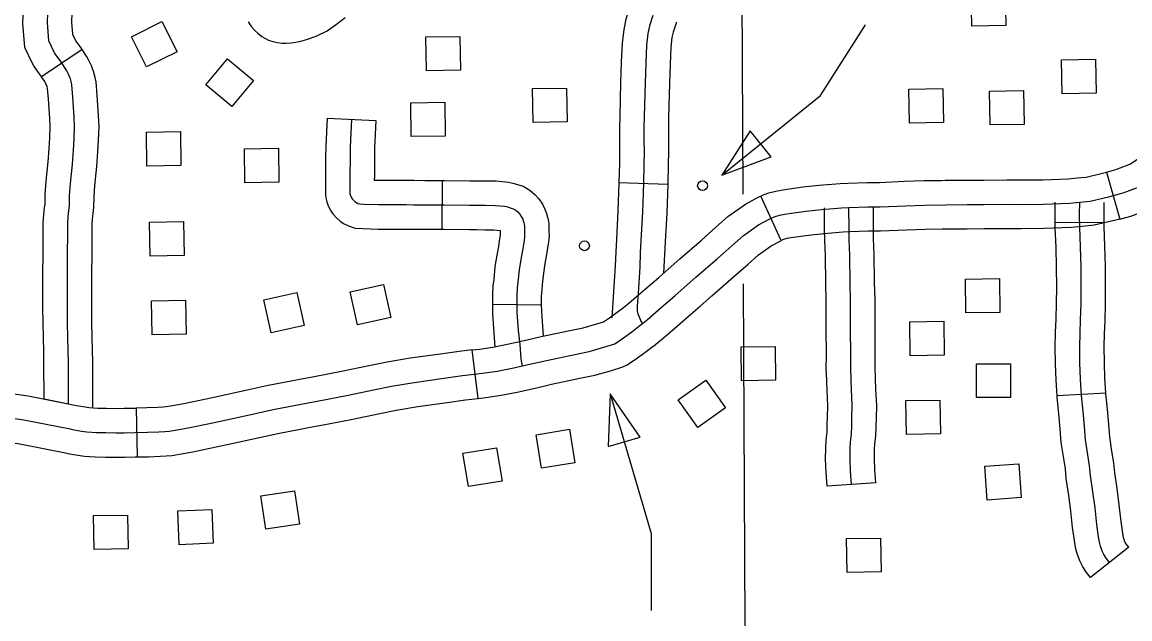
# Model space of a CAD drawing. Extents: x -19 to 366, y -4 to 359.
# Drawn here: x 136.972 to 137.616, y 194.537 to 194.884 of the extents above; entities that cross this region are included whole.
import ezdxf

# ---------------------------------------------------------------- set-up
doc = ezdxf.new("R2010")
doc.units = 0
for name, color, linetype in [('Level 31', 7, 'Continuous'), ('Level 32', 7, 'Continuous'), ('Level 5', 7, 'Continuous'), ('Level 56', 7, 'Continuous'), ('Level 60', 7, 'Continuous')]:
    doc.layers.add(name, color=color, linetype=linetype)

msp = doc.modelspace()

# ---------------------------------------------------------------- linework, layer by layer
at = {"layer": 'Level 31'}
for p, q in [((137.00702, 194.86829), (136.98345, 194.85243)), ((137.60265, 194.79688), (137.61035, 194.76954)), ((137.41356, 194.75716), (137.40162, 194.78294)), ((137.40162, 194.78294), (137.40163, 194.78294)), ((137.23725, 194.66527), (137.23387, 194.69348)), ((137.13455, 194.67638), (137.13455, 194.67638)), ((137.03842, 194.65957), (137.03903, 194.63117)), ((137.4685, 194.6162), (137.44016, 194.61413))]:
    msp.add_line(p, q, dxfattribs=at)
for points in [[(136.99909, 194.66198), (136.999, 194.68619), (136.99892, 194.69289), (136.9987, 194.70093), (136.99853, 194.70897), (136.99843, 194.71883), (136.99843, 194.72882), (136.99846, 194.73743), (136.99858, 194.74937), (136.99863, 194.76086), (136.99864, 194.76698), (136.99892, 194.77103), (136.99931, 194.77451), (136.99966, 194.77726), (136.99973, 194.78336), (137.00021, 194.79039), (137.00134, 194.80154), (137.002, 194.80972), (137.00235, 194.81622), (137.00263, 194.82348), (137.00244, 194.82896), (137.00203, 194.83476), (137.00166, 194.8407), (137.00103, 194.84755), (137.0008, 194.84888), (137.00016, 194.85115), (136.99986, 194.85192), (136.99942, 194.85306), (136.99889, 194.85428), (136.99813, 194.85582), (136.99743, 194.8571), (136.99478, 194.86104), (136.99228, 194.86438), (136.99099, 194.86637), (136.99072, 194.86683), (136.98764, 194.87325), (136.98681, 194.88399), (136.98764, 194.90588)], [(137.01284, 194.76195), (137.01284, 194.76648), (137.01307, 194.76974), (137.01342, 194.77283), (137.01385, 194.77628), (137.01393, 194.78279), (137.01437, 194.78919), (137.01549, 194.80026), (137.01617, 194.80878), (137.01654, 194.81556), (137.01684, 194.82345), (137.01663, 194.82971), (137.0162, 194.8357), (137.01583, 194.84179), (137.01512, 194.84942), (137.01467, 194.85201), (137.01364, 194.85571), (137.01309, 194.85708), (137.01257, 194.85845), (137.01177, 194.86027), (137.01074, 194.86237), (137.00957, 194.8645), (137.00702, 194.86829)], [(137.60265, 194.79688), (137.60803, 194.7984), (137.61629, 194.80148), (137.62071, 194.80443), (137.62385, 194.80743), (137.63036, 194.81503), (137.63108, 194.8158), (137.63085, 194.82099), (137.63103, 194.83135), (137.63116, 194.84055), (137.63149, 194.85093), (137.63167, 194.85774), (137.63176, 194.86189)], [(137.61035, 194.76954), (137.61686, 194.77137), (137.6293, 194.77602), (137.63853, 194.78216), (137.64451, 194.78787), (137.65151, 194.79604), (137.66001, 194.80508), (137.65927, 194.82138), (137.65944, 194.83089), (137.65956, 194.83989), (137.65989, 194.85012), (137.66007, 194.85706), (137.66016, 194.86126)], [(136.98443, 194.76198), (136.98444, 194.76749), (136.98477, 194.77231), (136.98521, 194.77619), (136.98546, 194.77823), (136.98554, 194.78393), (136.98606, 194.79159), (136.9872, 194.80283), (136.98783, 194.81067), (136.98816, 194.81688), (136.98841, 194.82351), (136.98825, 194.82821), (136.98786, 194.83382), (136.9875, 194.83961), (136.98694, 194.84569), (136.98693, 194.84574), (136.98669, 194.84658), (136.98662, 194.84675), (136.98627, 194.84768), (136.986, 194.8483), (136.98552, 194.84927), (136.98528, 194.8497), (136.98345, 194.85243)], [(137.58708, 194.7794), (137.59322, 194.78001), (137.6046, 194.78268), (137.61244, 194.78488), (137.6228, 194.78875), (137.62962, 194.79329), (137.63418, 194.79765), (137.64093, 194.80554), (137.64555, 194.81044)], [(137.50674, 194.79213), (137.50884, 194.79216), (137.52147, 194.79222), (137.53131, 194.79233), (137.5448, 194.79243), (137.55308, 194.79235), (137.56556, 194.79247), (137.58033, 194.79301), (137.58568, 194.79354), (137.59089, 194.79406), (137.60106, 194.79643), (137.60265, 194.79688)], [(137.40163, 194.78294), (137.40362, 194.78386), (137.40627, 194.78481), (137.41031, 194.78592), (137.41438, 194.78671), (137.42608, 194.78834), (137.43561, 194.78929), (137.44779, 194.79035), (137.45235, 194.79052), (137.46365, 194.79094), (137.46702, 194.79097), (137.47072, 194.79098), (137.48528, 194.79157), (137.49646, 194.79197), (137.50674, 194.79213)], [(137.32177, 194.71813), (137.3218, 194.71816), (137.3238, 194.71979), (137.32656, 194.72203), (137.33458, 194.72898), (137.34227, 194.73568), (137.3477, 194.74042), (137.3546, 194.74643), (137.36711, 194.75733), (137.37539, 194.76468), (137.38253, 194.77106), (137.39284, 194.77834), (137.4006, 194.78246), (137.40162, 194.78294)], [(137.35703, 194.72971), (137.36393, 194.73572), (137.37649, 194.74666), (137.38484, 194.75407), (137.39139, 194.75993), (137.4003, 194.76622), (137.40692, 194.76974), (137.409, 194.7707), (137.41054, 194.77125), (137.41355, 194.77208), (137.41671, 194.77269), (137.42777, 194.77423), (137.43693, 194.77515), (137.44867, 194.77617), (137.45288, 194.77632)], [(137.43968, 194.71506), (137.43968, 194.71606), (137.43968, 194.7223), (137.43945, 194.73229), (137.43919, 194.748), (137.43884, 194.75729), (137.43876, 194.76329), (137.43868, 194.77624)], [(137.45288, 194.77632), (137.46398, 194.77674), (137.4671, 194.77676), (137.47103, 194.77677), (137.48582, 194.77738), (137.49682, 194.77777), (137.50899, 194.77795), (137.52159, 194.77802), (137.53143, 194.77812), (137.54479, 194.77822), (137.55308, 194.77814), (137.56589, 194.77826), (137.58129, 194.77883), (137.58708, 194.7794)], [(137.45433, 194.61517), (137.45377, 194.62286), (137.45355, 194.62998), (137.45361, 194.63595), (137.4538, 194.63978), (137.45435, 194.64448), (137.45452, 194.64915), (137.45465, 194.65434), (137.45486, 194.66071), (137.45456, 194.66669), (137.4544, 194.66957), (137.45422, 194.67651), (137.45396, 194.68285), (137.45397, 194.69041), (137.4539, 194.7062), (137.45388, 194.71607), (137.45388, 194.72246), (137.45365, 194.73257), (137.45339, 194.74838), (137.45304, 194.75766), (137.45296, 194.76343), (137.45288, 194.77632)], [(137.46809, 194.71509), (137.46809, 194.71608), (137.46809, 194.72263), (137.46785, 194.73285), (137.46759, 194.74877), (137.46724, 194.75802), (137.46716, 194.76357), (137.46709, 194.77641)], [(137.61035, 194.76954), (137.60815, 194.76892), (137.59554, 194.76597), (137.58848, 194.76527), (137.58225, 194.76465), (137.56622, 194.76406), (137.55308, 194.76394), (137.54477, 194.76402), (137.53156, 194.76392), (137.5217, 194.76381), (137.50913, 194.76375), (137.50717, 194.76372)], [(136.98487, 194.66495), (136.9848, 194.68607), (136.98472, 194.69261), (136.9845, 194.70059), (136.98433, 194.70875), (136.98422, 194.71876), (136.98423, 194.72885), (136.98426, 194.73752), (136.98437, 194.74947), (136.98443, 194.7609), (136.98443, 194.76198)], [(136.98487, 194.66495), (137.00278, 194.66137), (137.0039, 194.66115), (137.00887, 194.6603), (137.01118, 194.66), (137.0133, 194.65985), (137.01321, 194.6863), (137.01312, 194.69317), (137.0129, 194.70127), (137.01274, 194.7092), (137.01263, 194.7189), (137.01264, 194.72879), (137.01266, 194.73734), (137.01278, 194.74926), (137.01284, 194.76082), (137.01284, 194.76195)], [(137.50717, 194.76372), (137.49718, 194.76357), (137.48636, 194.76318), (137.47134, 194.76257), (137.46718, 194.76256), (137.4643, 194.76254), (137.45341, 194.76213), (137.44955, 194.76198), (137.43825, 194.76101), (137.42946, 194.76012), (137.41904, 194.75867), (137.41679, 194.75824), (137.41482, 194.75769), (137.41437, 194.75754), (137.41356, 194.75716)], [(137.33903, 194.69557), (137.33943, 194.69588), (137.34174, 194.69776), (137.34481, 194.70025), (137.35322, 194.70753), (137.36095, 194.71427), (137.36637, 194.71901), (137.37326, 194.72501), (137.38587, 194.736), (137.39429, 194.74346), (137.40025, 194.74879), (137.40776, 194.7541), (137.41324, 194.75701), (137.41356, 194.75716)], [(137.33277, 194.70878), (137.33568, 194.71114), (137.3439, 194.71826), (137.35161, 194.72497), (137.35703, 194.72971)], [(137.23387, 194.69348), (137.23807, 194.69398), (137.24591, 194.69507), (137.25508, 194.69691), (137.25967, 194.69796), (137.26583, 194.69937), (137.27389, 194.70122), (137.29066, 194.70476), (137.29843, 194.70634), (137.30624, 194.7086), (137.31021, 194.70981), (137.31363, 194.71211), (137.31812, 194.71534), (137.32177, 194.71814)], [(137.44016, 194.61413), (137.43958, 194.62213), (137.43935, 194.62984), (137.43941, 194.63637), (137.43964, 194.64095), (137.44017, 194.64556), (137.44032, 194.64958), (137.44045, 194.65475), (137.44064, 194.66059), (137.44037, 194.66595), (137.44021, 194.66899), (137.44002, 194.67603), (137.43975, 194.68257), (137.43976, 194.69038), (137.43969, 194.70616), (137.43968, 194.71506)], [(137.4685, 194.6162), (137.46796, 194.62359), (137.46776, 194.63013), (137.46781, 194.63552), (137.46797, 194.6386), (137.46852, 194.64341), (137.46872, 194.64872), (137.46884, 194.65393), (137.46907, 194.66083), (137.46874, 194.66744), (137.4686, 194.67014), (137.46841, 194.67699), (137.46816, 194.68314), (137.46817, 194.69043), (137.4681, 194.70624), (137.46809, 194.7151)], [(137.26283, 194.68411), (137.269, 194.68552), (137.27695, 194.68734), (137.29354, 194.69085), (137.30183, 194.69253), (137.31028, 194.69499), (137.3161, 194.69675), (137.31671, 194.69706), (137.32174, 194.70044), (137.32659, 194.70394), (137.33062, 194.70702), (137.33277, 194.70878)], [(137.23387, 194.69348), (137.22631, 194.69257), (137.21542, 194.69104), (137.19783, 194.6886), (137.18441, 194.68625), (137.17462, 194.68434), (137.15786, 194.68089), (137.14193, 194.6777), (137.13455, 194.67638)], [(137.23725, 194.66527), (137.24171, 194.6658), (137.25067, 194.66704), (137.26104, 194.66913), (137.266, 194.67026), (137.27217, 194.67168), (137.28, 194.67347), (137.29642, 194.67694), (137.30522, 194.67872), (137.31432, 194.68137), (137.32142, 194.68352), (137.32391, 194.68479), (137.32986, 194.68878), (137.33506, 194.69253), (137.33903, 194.69557)], [(137.00002, 194.64744), (137.00133, 194.64718), (137.00674, 194.64625), (137.00976, 194.64586), (137.01538, 194.64546), (137.02081, 194.64531), (137.02678, 194.64524), (137.03145, 194.64528), (137.0377, 194.64535), (137.0451, 194.64551), (137.05166, 194.64579), (137.05506, 194.646), (137.05761, 194.64616), (137.06105, 194.64684), (137.06873, 194.64816), (137.08213, 194.65092), (137.09102, 194.65282), (137.10606, 194.65615), (137.11801, 194.65875), (137.1312, 194.66135), (137.14458, 194.66375), (137.16068, 194.66697), (137.17741, 194.67041), (137.187, 194.67228), (137.20003, 194.67457), (137.21739, 194.67697), (137.22814, 194.67848), (137.23989, 194.67989), (137.24829, 194.68106), (137.25806, 194.68302), (137.26283, 194.68411)], [(137.13455, 194.67638), (137.12857, 194.67531), (137.11513, 194.67266), (137.10301, 194.67002), (137.088, 194.6667), (137.07921, 194.66482), (137.06609, 194.66212), (137.05848, 194.66081), (137.05579, 194.66028), (137.05417, 194.66018), (137.05092, 194.65997), (137.04465, 194.65971), (137.03842, 194.65957)], [(136.93846, 194.66886), (136.94617, 194.66947), (136.95802, 194.66925), (136.97557, 194.6668), (137.00278, 194.66137), (137.0039, 194.66115), (137.00887, 194.6603), (137.01118, 194.66), (137.01608, 194.65965), (137.02109, 194.65951), (137.0268, 194.65945), (137.03131, 194.65949), (137.03746, 194.65955), (137.03842, 194.65957)], [(137.13956, 194.64842), (137.14722, 194.64979), (137.1635, 194.65305), (137.18021, 194.65648), (137.18959, 194.65832), (137.20223, 194.66053), (137.21935, 194.6629), (137.22997, 194.66439), (137.23725, 194.66527)], [(136.9569, 194.65506), (136.97319, 194.65279), (137.00002, 194.64744)], [(137.03903, 194.63117), (137.04556, 194.63131), (137.0524, 194.6316), (137.05595, 194.63182), (137.05944, 194.63204), (137.06363, 194.63287), (137.07137, 194.6342), (137.08505, 194.63702), (137.09404, 194.63895), (137.1091, 194.64227), (137.12089, 194.64484), (137.13382, 194.64739), (137.13956, 194.64842)], [(136.9407, 194.64054), (136.94702, 194.64104), (136.95579, 194.64088), (136.97082, 194.63878), (136.99727, 194.6335), (136.99877, 194.63321), (137.00461, 194.63221), (137.00833, 194.63172), (137.01469, 194.63127), (137.02053, 194.63111), (137.02676, 194.63104), (137.03158, 194.63108), (137.03793, 194.63115), (137.03903, 194.63117)]]:
    msp.add_lwpolyline(points, dxfattribs=at)
at = {"layer": 'Level 32'}
for p, q in [((137.14941, 194.82839), (137.17779, 194.82702)), ((137.21639, 194.76369), (137.21647, 194.7921)), ((137.31916, 194.79091), (137.34756, 194.78994)), ((137.60129, 194.76766), (137.57288, 194.76737)), ((137.24555, 194.72007), (137.27395, 194.71963)), ((137.60225, 194.66837), (137.57389, 194.66675)), ((137.61566, 194.5786), (137.59333, 194.56104))]:
    msp.add_line(p, q, dxfattribs=at)
for points in [[(136.98345, 194.85243), (136.98318, 194.85282), (136.98062, 194.85626), (136.97894, 194.85886), (136.97819, 194.86009), (136.97368, 194.86951), (136.97259, 194.88371), (136.97344, 194.90641)], [(137.00702, 194.86829), (137.00637, 194.86926), (137.00395, 194.8725), (137.0032, 194.87366), (137.0016, 194.87699), (137.00104, 194.88427), (137.00183, 194.90534)], [(137.32655, 194.89535), (137.32554, 194.89298), (137.32322, 194.88585), (137.32192, 194.87987), (137.32099, 194.8719), (137.32052, 194.86088), (137.32015, 194.84927), (137.31964, 194.82956), (137.31952, 194.82247), (137.31948, 194.81487), (137.31954, 194.80887), (137.31943, 194.8017), (137.31917, 194.79106), (137.31916, 194.79091)], [(137.10366, 194.88444), (137.10555, 194.88145), (137.10747, 194.87937), (137.10921, 194.8777), (137.11156, 194.87584), (137.11548, 194.87372), (137.11799, 194.87299), (137.12061, 194.87229), (137.12317, 194.87198), (137.12564, 194.87192), (137.12865, 194.87219), (137.13108, 194.87259), (137.1342, 194.87315), (137.1369, 194.87389), (137.13973, 194.87485), (137.14343, 194.87632), (137.14953, 194.87914), (137.15492, 194.88296), (137.15993, 194.88696)], [(137.33885, 194.88799), (137.33695, 194.88213), (137.33595, 194.87753), (137.33516, 194.87077), (137.33471, 194.86035), (137.33434, 194.84886), (137.33384, 194.82926), (137.33372, 194.8223), (137.33368, 194.81491), (137.33375, 194.80884), (137.33364, 194.80142), (137.33337, 194.79063), (137.33279, 194.77364), (137.33184, 194.7571), (137.33146, 194.74996), (137.33124, 194.74171), (137.33025, 194.72654), (137.32974, 194.71892), (137.32977, 194.71623), (137.33018, 194.71447), (137.33133, 194.71167), (137.33217, 194.70976), (137.33277, 194.70878)], [(137.35269, 194.88422), (137.35217, 194.88299), (137.35068, 194.87842), (137.34998, 194.87519), (137.34932, 194.86964), (137.34891, 194.85982), (137.34854, 194.84845), (137.34804, 194.82895), (137.34792, 194.82214), (137.34789, 194.81495), (137.34795, 194.80881), (137.34784, 194.80113), (137.34757, 194.79021), (137.34756, 194.78993)], [(137.14941, 194.82839), (137.14902, 194.82017), (137.14868, 194.8118), (137.14862, 194.80555), (137.14852, 194.79467), (137.14845, 194.78825), (137.14852, 194.78393), (137.14875, 194.78202), (137.14927, 194.7796), (137.14996, 194.77787), (137.15064, 194.77624), (137.15165, 194.77441), (137.15283, 194.77275), (137.15504, 194.77013), (137.15711, 194.76848), (137.15907, 194.76709), (137.16185, 194.76561), (137.16576, 194.76438), (137.17017, 194.76407), (137.17922, 194.76381), (137.18712, 194.76382), (137.19554, 194.76381), (137.19963, 194.76375), (137.20622, 194.76372), (137.21639, 194.76369)], [(137.1636, 194.82771), (137.16321, 194.81954), (137.16288, 194.81145), (137.16283, 194.80542), (137.16273, 194.79452), (137.16265, 194.78828), (137.16271, 194.7849), (137.16277, 194.78438), (137.16291, 194.78375), (137.16311, 194.78323), (137.16344, 194.78244), (137.16369, 194.78198), (137.16407, 194.78146), (137.165, 194.78036), (137.16565, 194.77983), (137.16655, 194.7792), (137.16737, 194.77876), (137.16842, 194.77843), (137.17086, 194.77826), (137.17942, 194.77802), (137.18712, 194.77802), (137.19564, 194.77802), (137.19977, 194.77796), (137.20628, 194.77792), (137.21758, 194.77789), (137.23234, 194.77775), (137.23665, 194.77766), (137.24146, 194.77761), (137.24712, 194.77757), (137.25263, 194.77707), (137.25452, 194.77664), (137.25586, 194.77622), (137.25767, 194.77561), (137.25922, 194.77476), (137.26038, 194.77374), (137.26127, 194.77273), (137.26238, 194.7711), (137.26319, 194.76949), (137.26352, 194.76865), (137.26379, 194.76749), (137.26398, 194.76662), (137.26416, 194.76555), (137.26424, 194.76346), (137.26425, 194.76179), (137.26428, 194.76059), (137.26422, 194.75888), (137.2638, 194.75603), (137.26309, 194.75128), (137.26216, 194.74611), (137.26113, 194.74004), (137.26045, 194.73295), (137.26007, 194.72963), (137.25983, 194.72509), (137.25975, 194.71984), (137.25987, 194.71521), (137.2606, 194.70491), (137.26151, 194.69671), (137.26217, 194.68814), (137.26283, 194.68411)], [(137.17779, 194.82702), (137.1774, 194.81891), (137.17708, 194.81109), (137.17703, 194.80529), (137.17693, 194.79437), (137.17691, 194.7923), (137.17962, 194.79222), (137.18712, 194.79223), (137.19575, 194.79222), (137.19991, 194.79216), (137.20634, 194.79213), (137.21647, 194.7921)], [(137.21647, 194.7921), (137.21767, 194.7921), (137.23255, 194.79195), (137.23687, 194.79187), (137.2416, 194.79181), (137.24782, 194.79177), (137.25488, 194.79113), (137.25822, 194.79036), (137.26022, 194.78974), (137.26341, 194.78867), (137.26743, 194.78645), (137.27045, 194.7838), (137.27251, 194.78146), (137.27465, 194.77833), (137.27616, 194.77531), (137.27711, 194.77291), (137.27764, 194.77064), (137.27794, 194.7693), (137.27831, 194.76699), (137.27845, 194.76377), (137.27845, 194.76201), (137.2785, 194.76052), (137.27838, 194.75758), (137.27786, 194.75397), (137.27711, 194.74896), (137.27615, 194.74366), (137.27522, 194.73817), (137.27457, 194.73147), (137.27423, 194.72845), (137.27403, 194.7246), (137.27395, 194.71963)], [(137.31916, 194.79091), (137.3186, 194.77429), (137.31766, 194.75788), (137.31727, 194.75053), (137.31704, 194.74237), (137.31507, 194.71208)], [(137.34756, 194.78994), (137.34698, 194.77299), (137.34602, 194.75631), (137.34506, 194.73811)], [(137.57288, 194.76737), (137.57283, 194.77197), (137.57287, 194.77948)], [(137.6045, 194.56982), (137.60255, 194.57229), (137.60116, 194.57431), (137.60021, 194.57629), (137.59914, 194.5793), (137.5987, 194.5808), (137.59804, 194.58464), (137.59704, 194.59193), (137.59599, 194.60157), (137.59481, 194.61079), (137.59334, 194.62031), (137.59284, 194.62606), (137.5918, 194.63238), (137.59051, 194.64122), (137.58979, 194.64884), (137.58905, 194.65764), (137.58811, 194.66686), (137.58756, 194.67643), (137.58721, 194.68585), (137.58709, 194.69527), (137.58728, 194.7033), (137.58762, 194.71093), (137.58788, 194.72039), (137.5879, 194.72979), (137.58787, 194.74205), (137.5876, 194.75344), (137.58711, 194.76484), (137.58704, 194.772), (137.58708, 194.7794)], [(137.60129, 194.76766), (137.60124, 194.77204), (137.60128, 194.77933)], [(137.21639, 194.76369), (137.21749, 194.76369), (137.23213, 194.76355), (137.23643, 194.76346), (137.24133, 194.76341), (137.24643, 194.76337), (137.25004, 194.76304), (137.25004, 194.76156), (137.25007, 194.76065), (137.25005, 194.76018), (137.24975, 194.7581), (137.24908, 194.75359), (137.24817, 194.74856), (137.24704, 194.74191), (137.24632, 194.73443), (137.24591, 194.7308), (137.24563, 194.72558), (137.24555, 194.72007)], [(137.57389, 194.66675), (137.57337, 194.67576), (137.57301, 194.68549), (137.57288, 194.69534), (137.57308, 194.70378), (137.57342, 194.71144), (137.57367, 194.7206), (137.5737, 194.72979), (137.57366, 194.74186), (137.5734, 194.75297), (137.57291, 194.76447), (137.57288, 194.76737)], [(137.60225, 194.66837), (137.60175, 194.6771), (137.60141, 194.6862), (137.6013, 194.69519), (137.60147, 194.70282), (137.60181, 194.71041), (137.60208, 194.72017), (137.60211, 194.72979), (137.60207, 194.74224), (137.60179, 194.75391), (137.60131, 194.76521), (137.60129, 194.76766)], [(137.24555, 194.71985), (137.24555, 194.71967), (137.24567, 194.71453), (137.24706, 194.69507)], [(137.27395, 194.72002), (137.27406, 194.7159), (137.27509, 194.70149)], [(137.59333, 194.56104), (137.5911, 194.56388), (137.58885, 194.56715), (137.58708, 194.5708), (137.58563, 194.5749), (137.58484, 194.57755), (137.584, 194.58247), (137.58294, 194.59019), (137.58188, 194.5999), (137.58075, 194.60881), (137.57923, 194.61861), (137.57874, 194.62428), (137.57776, 194.6302), (137.5764, 194.63953), (137.57564, 194.64757), (137.5749, 194.65633), (137.57395, 194.66573), (137.57389, 194.66675)], [(137.61566, 194.5786), (137.614, 194.58071), (137.61348, 194.58148), (137.61333, 194.58177), (137.61266, 194.58369), (137.61255, 194.58404), (137.61208, 194.58681), (137.61114, 194.59366), (137.6101, 194.60324), (137.60888, 194.61277), (137.60745, 194.62202), (137.60694, 194.62784), (137.60583, 194.63456), (137.60462, 194.64292), (137.60393, 194.65011), (137.60319, 194.65896), (137.60227, 194.66798), (137.60225, 194.66838)]]:
    msp.add_lwpolyline(points, dxfattribs=at)
at = {"layer": 'Level 5'}
for points in [[(137.39136, 194.78402), (137.39025, 195.0169)], [(137.39331, 194.37438), (137.3916, 194.73192)]]:
    msp.add_lwpolyline(points, dxfattribs=at)
at = {"layer": 'Level 56'}
for points in [[(137.52432, 194.88184), (137.52398, 194.90155), (137.54375, 194.9019), (137.54409, 194.88219)], [(137.05334, 194.8846), (137.06219, 194.86698), (137.04452, 194.85811), (137.03567, 194.87573)], [(137.20717, 194.85586), (137.20682, 194.87557), (137.22659, 194.87592), (137.22694, 194.85621)], [(137.10669, 194.85029), (137.09412, 194.8351), (137.07889, 194.84771), (137.09146, 194.86289)], [(137.57679, 194.84254), (137.57645, 194.86225), (137.59622, 194.8626), (137.59656, 194.84289)], [(137.26933, 194.82582), (137.26898, 194.84553), (137.28875, 194.84587), (137.2891, 194.82616)], [(137.48814, 194.82551), (137.4878, 194.84522), (137.50756, 194.84557), (137.50791, 194.82586)], [(137.53506, 194.82438), (137.53472, 194.84409), (137.55449, 194.84444), (137.55483, 194.82473)], [(137.1984, 194.81759), (137.19806, 194.8373), (137.21783, 194.83764), (137.21817, 194.81793)], [(137.0447, 194.80047), (137.04436, 194.82018), (137.06413, 194.82053), (137.06447, 194.80082)], [(137.40762, 194.80589), (137.39551, 194.82094), (137.37899, 194.79524)], [(137.10169, 194.79076), (137.10135, 194.81047), (137.12112, 194.81081), (137.12146, 194.7911)], [(137.04662, 194.74811), (137.04628, 194.76782), (137.06605, 194.76817), (137.06639, 194.74846)], [(137.16713, 194.70802), (137.16292, 194.72728), (137.18224, 194.73149), (137.18644, 194.71224)], [(137.52096, 194.71495), (137.52061, 194.73466), (137.54038, 194.735), (137.54073, 194.71529)], [(137.13192, 194.7269), (137.13621, 194.70766), (137.11691, 194.70336), (137.11262, 194.7226)], [(137.04765, 194.70229), (137.04731, 194.722), (137.06707, 194.72235), (137.06742, 194.70264)], [(137.48859, 194.69005), (137.48825, 194.70976), (137.50802, 194.7101), (137.50836, 194.69039)], [(137.39052, 194.67546), (137.39018, 194.69517), (137.40995, 194.69552), (137.41029, 194.67581)], [(137.52703, 194.66568), (137.52703, 194.68539), (137.54681, 194.68539), (137.54681, 194.66568)], [(137.36974, 194.67577), (137.38113, 194.65968), (137.365, 194.64825), (137.3536, 194.66434)], [(137.31295, 194.63735), (137.33149, 194.64276), (137.3141, 194.66787)], [(137.48632, 194.64423), (137.48597, 194.66394), (137.50574, 194.66429), (137.50609, 194.64458)], [(137.27094, 194.64413), (137.29041, 194.64726), (137.29354, 194.62774), (137.27408, 194.62461)], [(137.23168, 194.6139), (137.22848, 194.63335), (137.24799, 194.63656), (137.25119, 194.61711)], [(137.55161, 194.62718), (137.55307, 194.60752), (137.53335, 194.60606), (137.53189, 194.62572)], [(137.13043, 194.61155), (137.13334, 194.59205), (137.11378, 194.58913), (137.11087, 194.60863)], [(137.08236, 194.60067), (137.08326, 194.58098), (137.06351, 194.58007), (137.06261, 194.59977)], [(137.01407, 194.57733), (137.01372, 194.59704), (137.03349, 194.59738), (137.03384, 194.57767)], [(137.45188, 194.56391), (137.45154, 194.58362), (137.47131, 194.58396), (137.47165, 194.56425)]]:
    msp.add_lwpolyline(points, close=True, dxfattribs=at)
for points in [[(137.37899, 194.79524), (137.43641, 194.84145), (137.46261, 194.88267)], [(137.3141, 194.66787), (137.33781, 194.58669), (137.33781, 194.54173)]]:
    msp.add_lwpolyline(points, dxfattribs=at)
for centre in [(137.36776, 194.789), (137.29912, 194.75405)]:
    msp.add_circle(centre, 0.00284, dxfattribs=at)
at = {"layer": 'Level 60'}
for points in [[(139.44064, 1.53154), (139.25106, 10.14733), (139.06082, 18.76327), (138.86992, 27.37935), (138.67836, 35.99557), (138.48613, 44.61194), (138.29325, 53.22845), (138.09971, 61.84511), (137.9055, 70.46191), (137.71065, 79.07885), (137.51513, 87.69595), (137.31896, 96.31318), (137.12214, 104.93057), (136.92466, 113.54809), (136.72653, 122.16577), (136.52775, 130.78359), (136.32832, 139.40156), (136.12824, 148.01968), (135.9275, 156.63794), (135.72612, 165.25636), (135.5241, 173.87492), (135.32143, 182.49362), (135.11811, 191.11248), (134.91415, 199.73149), (134.70954, 208.35064), (134.50429, 216.96995), (134.2984, 225.5894), (134.09187, 234.209), (133.8847, 242.82876), (133.6769, 251.44866), (133.46845, 260.06872), (133.25937, 268.68892), (133.04965, 277.30928), (132.8393, 285.92978), (132.62831, 294.55044), (132.41669, 303.17125), (132.20444, 311.79221), (131.99156, 320.41333), (131.77805, 329.0346), (131.56391, 337.65601), (131.34914, 346.27759)], [(0, 189.51617), (7.11214, 189.52059), (14.22427, 189.53386), (21.33637, 189.55597), (28.44845, 189.58693), (35.56048, 189.62672), (42.67245, 189.67537), (49.78436, 189.73285), (56.89619, 189.79918), (64.00793, 189.87436), (71.11958, 189.95838), (78.23111, 190.05124), (85.34253, 190.15294), (92.45381, 190.26349), (99.56495, 190.38288), (106.67593, 190.51112), (113.78675, 190.6482), (120.89739, 190.79412), (128.00785, 190.94888), (135.11811, 191.11248), (142.22816, 191.28493), (149.33799, 191.46621), (156.44759, 191.65634), (163.55694, 191.85531), (170.66605, 192.06312), (177.77489, 192.27977), (184.88345, 192.50526), (191.99173, 192.73959), (199.09971, 192.98276), (206.20739, 193.23477), (213.31474, 193.49561), (220.42177, 193.7653), (227.52845, 194.04382), (234.63479, 194.33118), (241.74076, 194.62738), (248.84635, 194.93241), (255.95157, 195.24628), (263.05638, 195.56898), (270.16079, 195.90052), (277.26478, 196.24089), (284.36834, 196.5901), (291.47147, 196.94814), (298.57414, 197.31501), (305.67635, 197.69072), (312.77809, 198.07525), (319.87934, 198.46862), (326.9801, 198.87082), (334.08035, 199.28185), (341.18009, 199.7017)]]:
    msp.add_spline(points, degree=3, dxfattribs=at)

doc.saveas('drawing.dxf')
